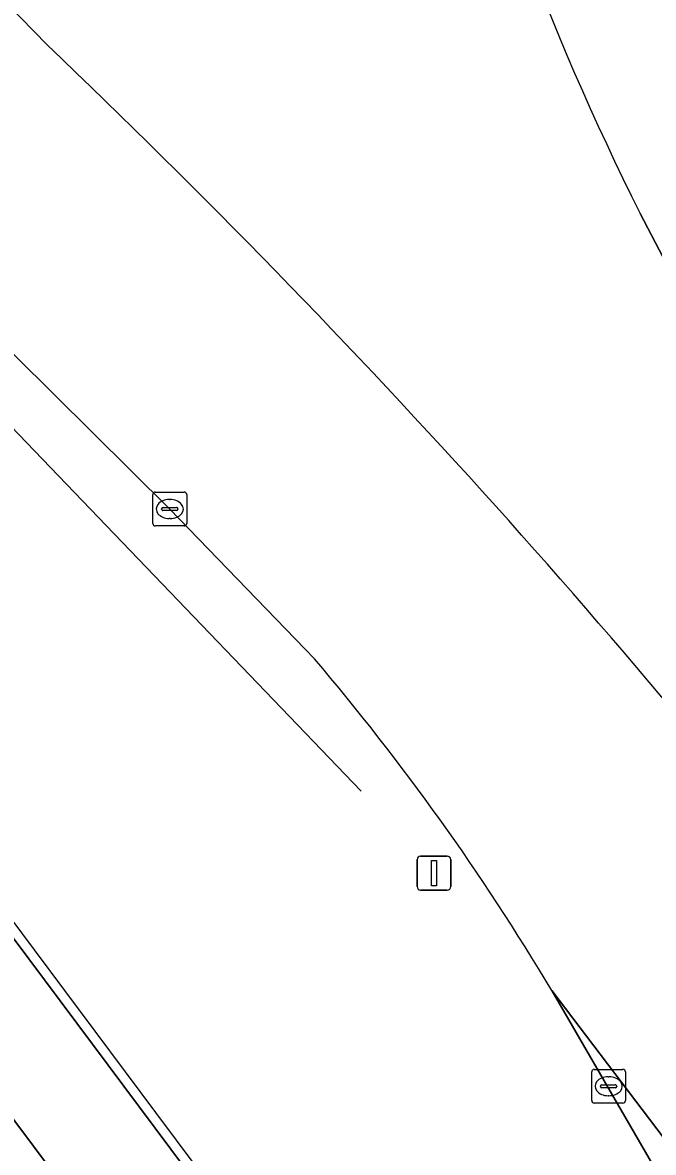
# Model space of a CAD drawing. Extents: x 161477 to 163040, y 383680 to 384871.
# Drawn here: x 162894.15 to 162912.82, y 384120.61 to 384154.04 of the extents above; entities that cross this region are included whole.
import ezdxf

# ---------------------------------------------------------------- set-up
doc = ezdxf.new("R2010")
doc.units = 0
for name, color, linetype in [('IMGEO_Berm_groen', 7, 'Continuous'), ('IMGEO_Damwand', 7, 'Continuous'), ('IMGEO_Fietspad_gesloten', 7, 'Continuous'), ('IMGEO_Hek', 7, 'Continuous'), ('IMGEO_Kolk', 7, 'Continuous'), ('IMGEO_Rijbaan_lokaal_gesloten', 7, 'Continuous'), ('IMGEO_Rijbaan_regionaal_gesloten', 7, 'Continuous'), ('IMGEO_Verkeersbordpaal', 7, 'Continuous'), ('IMGEO_Voetpad_open', 7, 'Continuous')]:
    doc.layers.add(name, color=color, linetype=linetype)

msp = doc.modelspace()

# ---------------------------------------------------------------- linework, layer by layer
at = {"layer": 'IMGEO_Berm_groen'}
for points in [[(162902.789, 384135.215), (162898.503, 384139.65), (162884.77, 384153.245), (162880.243, 384157.38)], [(162919.96, 384125.573), (162923.585, 384120.96), (162926.206, 384122.722), (162921.122, 384131.778), (162912.424, 384148.396)], [(162877.908, 384147.651), (162879.249, 384146.276), (162881.766, 384143.154), (162936.676, 384069.611), (162939.169, 384071.004), (162937.626, 384073.878), (162920.788, 384105.411), (162913.085, 384119.757), (162909.809, 384125.408)]]:
    msp.add_lwpolyline(points, dxfattribs=at)
for centre, radius, start, end in [((162770.071, 384032.079), 174.04, 44.18501, 50.1352), ((162985.355, 384184.962), 81.584, 193.75703, 206.62832), ((162719.767, 383969.703), 253.772, 42.06942, 46.3684), ((162716.336, 383967.808), 257.59, 37.76798, 41.87101), ((162847.204, 384088.011), 72.924, 30.8523, 40.33903)]:
    msp.add_arc(centre, radius, start, end, dxfattribs=at)
at = {"layer": 'IMGEO_Damwand'}
msp.add_lwpolyline([(162912.498, 384102.495), (162908.856, 384107.373), (162905.715, 384111.58), (162902.34, 384116.101), (162898.087, 384121.796), (162894.497, 384126.604), (162891.054, 384131.215), (162885.633, 384138.476)], dxfattribs=at)
at = {"layer": 'IMGEO_Fietspad_gesloten'}
for points in [[(162944.125, 384059.667), (162936.676, 384069.611), (162881.766, 384143.154)], [(162878.377, 384142.332), (162937.22, 384063.568), (162954.425, 384040.799), (162955.323, 384041.308), (162944.986, 384060.17)]]:
    msp.add_lwpolyline(points, dxfattribs=at)
at = {"layer": 'IMGEO_Hek'}
msp.add_lwpolyline([(162886.61, 384149.332), (162893.081, 384142.84), (162904.169, 384131.304)], dxfattribs=at)
at = {"layer": 'IMGEO_Kolk'}
for p, q in [((162898.002, 384139.224), (162898.002, 384140.076)), ((162898.077, 384140.15), (162898.929, 384140.15)), ((162899.003, 384140.076), (162899.003, 384139.224)), ((162898.261, 384139.644), (162898.261, 384139.656)), ((162898.304, 384139.693), (162898.702, 384139.693)), ((162898.49, 384139.93), (162898.515, 384139.93)), ((162898.745, 384139.656), (162898.745, 384139.644)), ((162898.699, 384139.607), (162898.301, 384139.607)), ((162898.513, 384139.37), (162898.488, 384139.37)), ((162898.929, 384139.15), (162898.077, 384139.15)), ((162910.991, 384122.146), (162910.991, 384122.998)), ((162911.066, 384123.072), (162911.918, 384123.072)), ((162911.992, 384122.998), (162911.992, 384122.146)), ((162911.293, 384122.615), (162911.691, 384122.615)), ((162911.479, 384122.852), (162911.504, 384122.852)), ((162911.25, 384122.566), (162911.25, 384122.578)), ((162911.688, 384122.529), (162911.29, 384122.529)), ((162911.502, 384122.292), (162911.477, 384122.292)), ((162911.734, 384122.578), (162911.734, 384122.566)), ((162911.918, 384122.072), (162911.066, 384122.072))]:
    msp.add_line(p, q, dxfattribs=at)
for points in [[(162898.002, 384139.224), (162898.002, 384140.076)], [(162898.077, 384140.15), (162898.929, 384140.15)], [(162899.003, 384140.076), (162899.003, 384139.224)], [(162898.929, 384139.15), (162898.077, 384139.15)], [(162910.991, 384122.146), (162910.991, 384122.998)], [(162911.066, 384123.072), (162911.918, 384123.072)], [(162911.992, 384122.998), (162911.992, 384122.146)], [(162911.918, 384122.072), (162911.066, 384122.072)]]:
    msp.add_lwpolyline(points, dxfattribs=at)
for centre, radius, start, end in [((162898.079, 384140.074), 0.0765, 91.552, 178.448), ((162898.079, 384140.074), 0.0765, 91.552, 178.448), ((162898.927, 384140.074), 0.0765, 1.552, 88.448), ((162898.927, 384140.074), 0.0765, 1.552, 88.448), ((162898.301, 384139.653), 0.0403, 85.8775, 175.7526), ((162898.706, 384139.655), 0.0386, 1.7309, 96.639), ((162898.298, 384139.643), 0.0366, 178.938, 274.7102), ((162898.702, 384139.65), 0.043, 264.8664, 352.4533), ((162898.079, 384139.226), 0.0765, 181.552, 268.448), ((162898.079, 384139.226), 0.0765, 181.552, 268.448), ((162898.927, 384139.226), 0.0765, 271.552, 358.448), ((162898.927, 384139.226), 0.0765, 271.552, 358.448), ((162911.068, 384122.996), 0.0765, 91.552, 178.448), ((162911.068, 384122.996), 0.0765, 91.552, 178.448), ((162911.916, 384122.996), 0.0765, 1.552, 88.448), ((162911.916, 384122.996), 0.0765, 1.552, 88.448), ((162911.29, 384122.575), 0.0403, 85.8775, 175.7526), ((162911.695, 384122.577), 0.0386, 1.7309, 96.639), ((162911.287, 384122.565), 0.0366, 178.938, 274.7102), ((162911.691, 384122.572), 0.043, 264.8664, 352.4533), ((162911.068, 384122.148), 0.0765, 181.552, 268.448), ((162911.068, 384122.148), 0.0765, 181.552, 268.448), ((162911.916, 384122.148), 0.0765, 271.552, 358.448), ((162911.916, 384122.148), 0.0765, 271.552, 358.448)]:
    msp.add_arc(centre, radius, start, end, dxfattribs=at)
for centre, major_axis, ratio, start_param, end_param in [((162898.489, 384139.65), (-0.387, 0.002), 0.722429, 4.712389, 7.853982), ((162898.514, 384139.65), (-0.39, 0.002), 0.717154, 1.570796, 4.712389), ((162911.478, 384122.572), (-0.387, 0.002), 0.722429, 4.712389, 7.853982), ((162911.503, 384122.572), (-0.39, 0.002), 0.717154, 1.570796, 4.712389)]:
    msp.add_ellipse(centre, major_axis=major_axis, ratio=ratio, start_param=start_param, end_param=end_param, dxfattribs=at)
at = {"layer": 'IMGEO_Rijbaan_lokaal_gesloten'}
msp.add_lwpolyline([(162944.7, 384074.163), (162932.721, 384095.239), (162909.809, 384125.408), (162913.085, 384119.757), (162920.788, 384105.411), (162937.626, 384073.878), (162939.169, 384071.004), (162941.442, 384066.786), (162944.986, 384060.17), (162955.323, 384041.308), (162957.398, 384042.431), (162969.101, 384020.75), (162973.137, 384020.416), (162966.222, 384033.254), (162960.898, 384043.133), (162960.653, 384043.587), (162960.411, 384044.037), (162944.528, 384073.502)], dxfattribs=at)
at = {"layer": 'IMGEO_Rijbaan_regionaal_gesloten'}
for points in [[(162880.243, 384157.38), (162884.77, 384153.245), (162898.503, 384139.65), (162902.789, 384135.215)], [(162912.424, 384148.396), (162921.122, 384131.778), (162926.206, 384122.722)], [(162909.809, 384125.408), (162932.721, 384095.239), (162944.7, 384074.163)]]:
    msp.add_lwpolyline(points, dxfattribs=at)
for centre, radius, start, end in [((162770.071, 384032.079), 174.04, 44.18501, 50.1352), ((162985.355, 384184.962), 81.584, 193.75703, 206.62832), ((162719.767, 383969.703), 253.772, 42.06942, 46.3684), ((162716.336, 383967.808), 257.59, 37.76798, 41.87101), ((162847.204, 384088.011), 72.924, 30.8523, 40.33903)]:
    msp.add_arc(centre, radius, start, end, dxfattribs=at)
at = {"layer": 'IMGEO_Verkeersbordpaal'}
for p, q in [((162905.928, 384129.377), (162906.718, 384129.377)), ((162906.718, 384129.377), (162905.928, 384129.377)), ((162905.828, 384128.477), (162905.828, 384129.277)), ((162905.828, 384129.277), (162905.828, 384128.477)), ((162906.818, 384129.277), (162906.818, 384128.477)), ((162906.818, 384128.477), (162906.818, 384129.277)), ((162906.718, 384128.377), (162905.928, 384128.377)), ((162905.928, 384128.377), (162906.718, 384128.377))]:
    msp.add_line(p, q, dxfattribs=at)
msp.add_lwpolyline([(162906.248, 384129.252), (162906.398, 384129.252), (162906.398, 384128.502), (162906.248, 384128.502), (162906.248, 384129.252)], dxfattribs=at)
for centre, start, end in [((162905.928, 384129.277), 90, 180), ((162905.928, 384129.277), 90, 180), ((162906.718, 384129.277), 0, 90), ((162906.718, 384129.277), 360, 90), ((162905.928, 384128.477), 180, 270), ((162905.928, 384128.477), 180, 270), ((162906.718, 384128.477), 270, 0), ((162906.718, 384128.477), 270, 0)]:
    msp.add_arc(centre, 0.1, start, end, dxfattribs=at)
at = {"layer": 'IMGEO_Voetpad_open'}
msp.add_lwpolyline([(162957.606, 384036.622), (162955.72, 384039.085), (162955.032, 384039.995), (162954.738, 384040.384), (162954.425, 384040.799), (162937.22, 384063.568), (162878.377, 384142.332)], dxfattribs=at)

doc.saveas('drawing.dxf')
